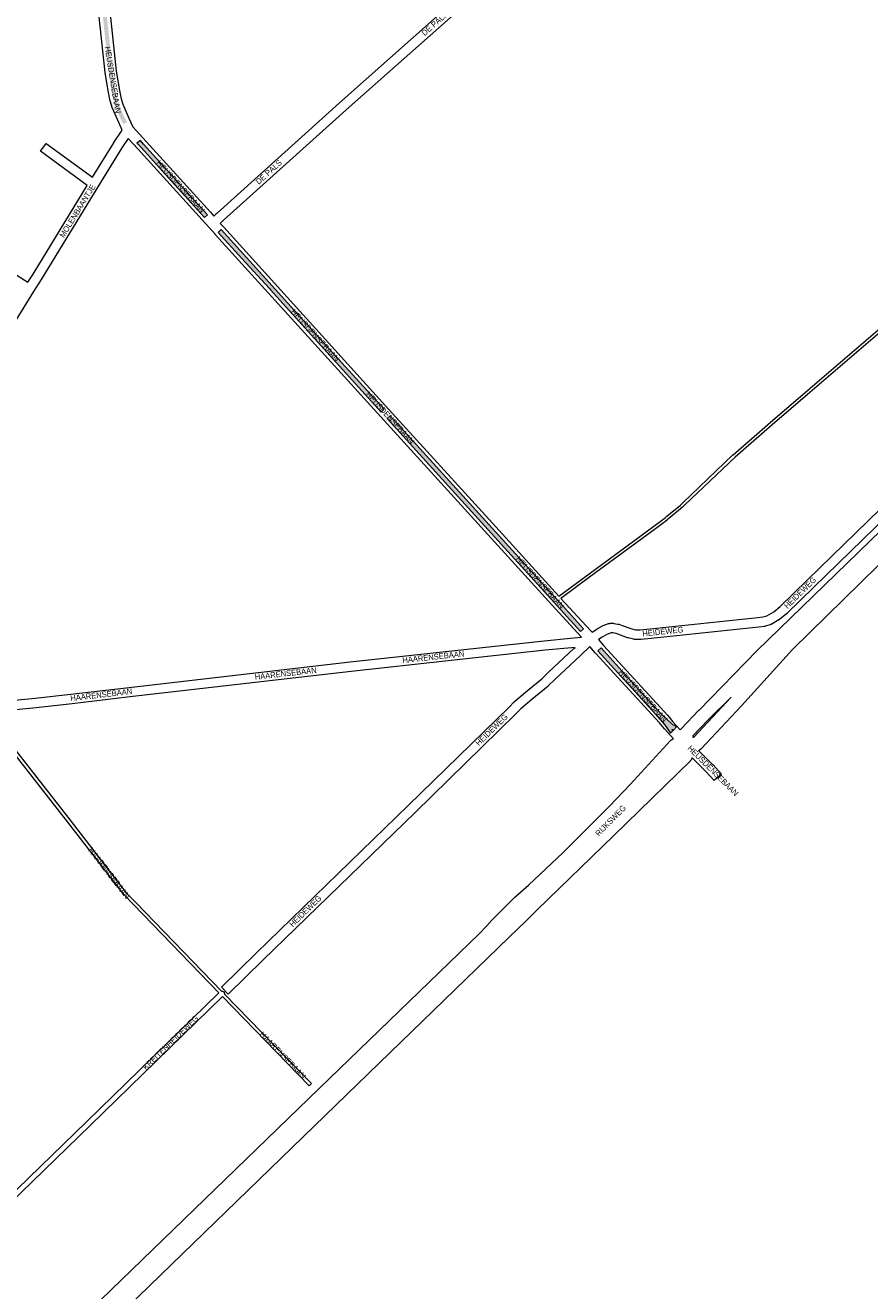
# Paper-space layout 'Layout1' of a CAD drawing. Header units: metres. Extents: x 123097 to 144122, y 392739 to 407589.
# Tile 500 of 510: x 140188 to 141325, y 400750 to 402455. Entities that reach past the tile are written whole.
import ezdxf
from ezdxf.enums import TextEntityAlignment as Align

# ---------------------------------------------------------------- set-up
doc = ezdxf.new("R2010")
doc.units = ezdxf.units.M
doc.header["$MEASUREMENT"] = 0
for name, color, linetype, lineweight in [('gs-anno-wegen algemeen tekst', 7, 'Continuous', 0), ('gs-knt-aanvullende hoofdweg', 7, 'Continuous', 0), ('gs-knt-autosnelweg', 7, 'Continuous', 0), ('gs-knt-fietspaden', 7, 'Continuous', 0), ('gs-knt-paden', 7, 'Continuous', 0), ('gs-knt-wegen algemeen', 7, 'Continuous', 0), ('ir-ARC-asfalt-hoofdwegen-te inspecteren', 5, 'Continuous', 0)]:
    doc.layers.add(name, color=color, linetype=linetype, lineweight=lineweight)
doc.styles.add('Style-Arial', font='arial.ttf')

psp = doc.layouts.get("Layout1")

# ---------------------------------------------------------------- hatches: boundary and pattern name
at = {"layer": 'ir-ARC-asfalt-hoofdwegen-te inspecteren', "linetype": 'Continuous', "lineweight": 13}
h = psp.add_hatch(color=5, dxfattribs=at)
h.paths.add_polyline_path([(140320.261, 402321.597), (140316.601, 402328.28), (140314.691, 402332.23), (140312.921, 402336.24), (140309.791, 402344.43), (140308.651, 402347.89), (140307.621, 402351.38), (140305.071, 402361.71), (140303.791, 402369.49), (140302.251, 402379.69), (140299.981, 402397.001), (140298.102, 402414.579), (140288.97, 402500), (140282.651, 402559.111), (140275.991, 402622.63), (140275.641, 402622.579), (140274.931, 402627.21), (140272.451, 402641.309), (140271.4, 402646.208), (140269.02, 402657.718), (140267.533, 402662.503), (140265.971, 402665.129), (140263.896, 402667.371), (140263.739, 402667.482), (140271.505, 402669.537), (140276.281, 402670.801), (140276.249, 402670.64), (140276.862, 402665.243), (140277.697, 402657.226), (140280.5, 402630.327), (140281.151, 402624.08), (140281.978, 402616.363), (140283.906, 402598.365), (140285.156, 402586.699), (140288.418, 402556.245), (140289.78, 402543.537), (140294.444, 402500), (140305.381, 402397.901), (140307.341, 402380.59), (140309.181, 402369.541), (140310.621, 402362.56), (140313.71, 402350.491), (140315.021, 402346.33), (140317.7, 402339.35), (140319.541, 402335.18), (140321.521, 402331.08), (140325.111, 402324.44), (140325.333, 402324.068)])
h.paths.add_polyline_path([(140273.166, 402658.15), (140272.858, 402658.56), (140270.741, 402668.36), (140270.876, 402669.109), (140271.505, 402669.537), (140272.252, 402669.388), (140272.668, 402668.751), (140273.221, 402665.65), (140273.901, 402658.66), (140273.676, 402658.199)], flags=16)
for points in [[(140343.091, 402299.521), (140338.557, 402295.835), (140339.631, 402294.88), (140348.519, 402285.05), (140385.001, 402244.7), (140429.317, 402195.91), (140429.583, 402195.617), (140433.648, 402199.323), (140391.465, 402245.909), (140347.331, 402294.651)], [(140451.798, 402179.396), (140447.722, 402175.681), (140479.69, 402140.611), (140516.91, 402099.971), (140518.301, 402098.051), (140606.99, 402000), (140667.168, 401933.647), (140671.242, 401937.34), (140614.435, 402000)], [(140679.302, 401928.449), (140675.23, 401924.758), (140762.456, 401828.723), (140935.757, 401637.919), (140939.913, 401641.724), (140907.276, 401677.627), (140901.631, 401683.837)], [(140959.143, 401612.113), (140999.355, 401567.693), (141000, 401566.981), (141005.377, 401561.043), (141036.57, 401526.591), (141049.024, 401512.915), (141056.987, 401501.011), (141059.901, 401504.072), (141059.594, 401504.47), (141058.989, 401505.37), (141058.945, 401505.822), (141059.297, 401506.108), (141059.73, 401505.971), (141060.432, 401505.25), (141060.748, 401504.949), (141065.196, 401509.682), (141062.362, 401511.19), (141060.011, 401512.441), (141042.501, 401528.711), (141000, 401575.548), (140963.359, 401615.928)]]:
    psp.add_hatch(color=5, dxfattribs=at).paths.add_polyline_path(points, flags=0)

# ---------------------------------------------------------------- linework, layer by layer
at = {"layer": 'gs-knt-aanvullende hoofdweg', "color": 7, "linetype": 'Continuous', "flags": 128}
for points in [[(140318.423, 402313.291), (140313.979, 402323.713), (140305.546, 402342.888), (140305.437, 402343.147), (140305.339, 402343.41), (140305.25, 402343.676), (140302.787, 402351.576), (140302.69, 402351.917), (140302.608, 402352.262), (140300.145, 402363.952), (140300.08, 402364.305), (140295.875, 402390.408), (140295.846, 402390.604), (140295.822, 402390.801), (140280.563, 402533.077), (140271.625, 402609.375), (140263.742, 402671.86)], [(140296.023, 402529.772), (140310.735, 402392.6), (140314.88, 402366.872), (140317.232, 402355.707), (140319.464, 402348.55), (140327.745, 402329.722), (140327.779, 402329.644), (140332.86, 402317.728), (140350.851, 402298.198), (140350.888, 402298.158), (140437.473, 402202.789), (140437.541, 402202.713), (140442.123, 402197.527)], [(140937.003, 401630.424), (140897.01, 401673.993), (140896.985, 401674.02), (140806.327, 401773.787), (140662.219, 401932.018), (140662.207, 401932.031), (140444.196, 402172.495), (140444.132, 402172.567), (140435.377, 402182.477), (140426.318, 402192.731), (140339.786, 402288.042), (140326.699, 402302.248)], [(140450.75, 402187.761), (140455.356, 402182.547), (140673.329, 401942.126), (140817.434, 401783.898), (140817.44, 401783.892), (140906.745, 401685.614)], [(140909.47, 401682.63), (140949.269, 401639.272), (140951.433, 401637.084)], [(140960.153, 401627.232), (140966.93, 401618.939), (141053.168, 401524.921), (141053.407, 401524.648), (141060.274, 401516.395), (141070.139, 401505.643)], [(141060.912, 401493.483), (141049.083, 401506.375), (141048.844, 401506.649), (141041.977, 401514.902), (140955.717, 401608.945), (140955.574, 401609.105), (140955.436, 401609.269), (140948.411, 401617.864)]]:
    psp.add_lwpolyline(points, dxfattribs=at)
at = {"layer": 'gs-knt-autosnelweg', "color": 7, "linetype": 'Continuous', "flags": 128}
for points in [[(141070.139, 401505.643), (141070.274, 401505.843), (141070.539, 401506.196), (141070.82, 401506.535), (141071.118, 401506.861), (141095.264, 401531.975), (141095.309, 401532.021), (141173.186, 401611.859), (141173.356, 401612.029), (141416.465, 401848.313)], [(141359.204, 401748.864), (141221.282, 401613.704), (141221.28, 401613.701), (141221.278, 401613.699)], [(141221.278, 401613.699), (141152.394, 401537.722), (141152.289, 401537.608), (141098.261, 401480.047), (141097.96, 401479.741), (141097.644, 401479.449), (141097.315, 401479.173), (141096.973, 401478.913), (141096.619, 401478.669), (141096.254, 401478.443), (141095.878, 401478.234), (141095.493, 401478.044), (141095.099, 401477.872), (141094.698, 401477.719), (141094.61, 401477.69)], [(141086.972, 401495.681), (141088.125, 401495.578), (141138.749, 401549.513), (141108.231, 401519.462), (141086.868, 401497.242), (141086.972, 401495.681)], [(140584.039, 401022.494), (140584.043, 401022.5), (140799.339, 401230.578), (140809.755, 401241.271), (140816.413, 401249.164), (140816.662, 401249.446), (140816.922, 401249.718), (140846.774, 401279.638), (140846.987, 401279.845), (140847.208, 401280.045), (140865.759, 401296.33), (140912.45, 401340.432), (140939.901, 401367.575), (140974.633, 401402.712), (141002.734, 401431.875), (141057.039, 401491.003), (141057.334, 401491.309), (141057.644, 401491.602), (141057.967, 401491.879), (141058.303, 401492.141), (141058.651, 401492.387), (141059.01, 401492.616), (141059.379, 401492.828), (141059.758, 401493.022), (141060.146, 401493.198), (141060.541, 401493.355), (141060.912, 401493.483)], [(141086.035, 401467.855), (141085.963, 401467.611), (141085.819, 401467.196), (141085.656, 401466.788), (141085.472, 401466.389), (141085.269, 401465.999), (141085.048, 401465.62), (141084.808, 401465.252), (141084.551, 401464.896), (141084.277, 401464.553), (141083.986, 401464.224), (141083.68, 401463.909), (140980.2, 401362.713), (140980.165, 401362.68), (140877.299, 401263.159), (140862.7, 401248.438), (140862.538, 401248.279), (140839.57, 401226.254), (140606.349, 400999.718)], [(140054.495, 400509.422), (140083.512, 400536.656), (140166.473, 400617.014), (140219.566, 400669.341), (140219.621, 400669.395), (140584.033, 401022.488)], [(140584.033, 401022.488), (140584.035, 401022.491), (140584.039, 401022.494)], [(140584.033, 401022.488), (140584.035, 401022.491), (140584.039, 401022.494)], [(140606.343, 400999.712), (140606.339, 400999.708), (140266.476, 400670.361), (140200.131, 400603.596), (140109.359, 400511.105), (140109.072, 400510.824), (140070.961, 400475.31), (140061.721, 400466.7), (140061.693, 400466.675), (140061.528, 400466.528), (140061.361, 400466.383), (140061.189, 400466.245), (140061.017, 400466.109), (140018.807, 400423.986), (140018.601, 400423.787), (140018.389, 400423.594), (139984.724, 400394.028), (139945.275, 400357.405), (139831.802, 400248.611), (139831.783, 400248.593), (139831.766, 400248.577)], [(140606.349, 400999.718), (140606.347, 400999.715), (140606.343, 400999.712)], [(140606.349, 400999.718), (140606.347, 400999.715), (140606.343, 400999.712)]]:
    psp.add_lwpolyline(points, dxfattribs=at)
at = {"layer": 'gs-knt-fietspaden', "color": 7, "linetype": 'Continuous', "flags": 128}
for points in [[(139931.431, 400659.712), (139957.94, 400675.08), (139961.209, 400677.398), (140037.007, 400751.109), (140037.012, 400751.114), (140270.66, 400977.393), (140448.899, 401151.246)], [(140452.224, 401153.59), (140452.305, 401153.603), (140452.477, 401153.622), (140452.648, 401153.633), (140452.821, 401153.635), (140452.993, 401153.628), (140453.165, 401153.614), (140453.335, 401153.59), (140453.505, 401153.559), (140453.672, 401153.519), (140453.838, 401153.471), (140454.001, 401153.415), (140454.161, 401153.351), (140454.317, 401153.279), (140454.47, 401153.2), (140454.619, 401153.113), (140454.763, 401153.019), (140454.903, 401152.918), (140455.037, 401152.81), (140455.166, 401152.696), (140455.29, 401152.576), (140455.407, 401152.45), (140455.518, 401152.318), (140455.622, 401152.181), (140455.719, 401152.039), (140455.81, 401151.892), (140455.893, 401151.741), (140455.968, 401151.586), (140456.036, 401151.428), (140456.096, 401151.266), (140456.148, 401151.102), (140456.192, 401150.935), (140456.228, 401150.767), (140456.255, 401150.597), (140456.274, 401150.425), (140456.285, 401150.254), (140456.287, 401150.081), (140456.28, 401149.909), (140456.266, 401149.737), (140456.242, 401149.567), (140456.223, 401149.463)], [(140453.785, 401146.205), (140275.557, 400972.363), (140275.548, 400972.355), (140041.898, 400746.074), (139965.908, 400672.176), (139965.809, 400672.083), (139965.706, 400671.994), (139965.6, 400671.909), (139965.491, 400671.829), (139961.869, 400669.261), (139961.736, 400669.171), (139961.6, 400669.087), (139934.984, 400653.658)]]:
    psp.add_lwpolyline(points, dxfattribs=at)
at = {"layer": 'gs-knt-paden', "color": 7, "linetype": 'Continuous', "flags": 128}
for points in [[(140906.745, 401685.614), (140947.257, 401715.715), (140947.266, 401715.722), (141034.397, 401779.743), (141034.401, 401779.745), (141045.025, 401787.516), (141047.782, 401789.567), (141049.78, 401791.217), (141052.063, 401793.305), (141052.101, 401793.339), (141052.139, 401793.371), (141070.299, 401808.383), (141073.325, 401811.352), (141073.348, 401811.374), (141141.039, 401875.763), (141141.103, 401875.822), (141191.188, 401919.472), (141191.201, 401919.484), (141238.91, 401960.344), (141518.186, 402199.988)], [(141520.794, 402196.93), (141241.526, 401957.292), (141193.823, 401916.436), (141143.778, 401872.821), (141076.13, 401808.473), (141073.054, 401805.453), (141072.991, 401805.395), (141072.927, 401805.339), (141054.739, 401790.305), (141052.456, 401788.216), (141052.418, 401788.182), (141052.379, 401788.149), (141050.303, 401786.435), (141050.263, 401786.403), (141050.223, 401786.372), (141047.418, 401784.285), (141047.404, 401784.276), (141036.775, 401776.502), (140949.653, 401712.488), (140949.65, 401712.485), (140949.647, 401712.484), (140909.47, 401682.63)], [(140150.323, 401508.981), (140245.28, 401387.727), (140245.287, 401387.719), (140324.194, 401285.881), (140336.85, 401273.024), (140336.864, 401273.011), (140452.224, 401153.59)], [(140448.899, 401151.246), (140333.979, 401270.211), (140321.246, 401283.146), (140321.191, 401283.203), (140321.139, 401283.263), (140321.089, 401283.325), (140242.112, 401385.253), (140147.141, 401506.523)]]:
    psp.add_lwpolyline(points, dxfattribs=at)
for points in [[(140456.223, 401149.463), (140573.39, 401028.944), (140573.393, 401028.942, -0.40529257), (140573.393, 401028.928), (140573.39, 401028.926), (140570.524, 401026.139), (140570.521, 401026.137)], [(140570.521, 401026.137, -0.25545914), (140570.511, 401026.14), (140453.785, 401146.205)]]:
    psp.add_lwpolyline(points, format="xyb", dxfattribs=at)
at = {"layer": 'gs-knt-wegen algemeen', "color": 7, "linetype": 'Continuous', "flags": 128}
for points in [[(140442.123, 402197.527), (140446.229, 402201.454), (140446.371, 402201.586), (140615.449, 402353.924), (140615.48, 402353.952), (140798.477, 402516.776), (140804.788, 402522.648)], [(140817.478, 402514.391), (140816.342, 402514.065), (140813.94, 402513.379), (140807.294, 402507.195), (140807.186, 402507.097), (140624.15, 402344.238), (140455.159, 402191.978), (140450.75, 402187.761)], [(140326.699, 402302.248), (140318.19, 402289.536)], [(140318.19, 402289.536), (140285.891, 402237.052), (140209.623, 402112.338), (140209.554, 402112.227), (140199.153, 402095.962), (140096.72, 401930.656), (140061.29, 401872.124), (140061.236, 401872.036), (140046.844, 401849.09), (140037.67, 401833.35), (140037.554, 401833.158), (139972.809, 401730.384), (139934.638, 401667.544), (139934.29, 401665.147), (139934.1, 401660.571)], [(140036.861, 402207.361), (140191.665, 402108.42)], [(140951.433, 401637.084), (140957.912, 401641.329), (140958.061, 401641.424), (140958.211, 401641.514), (140965.238, 401645.594), (140965.51, 401645.743), (140965.789, 401645.879), (140966.073, 401646.002), (140966.363, 401646.111), (140973.651, 401648.652), (140973.947, 401648.748), (140974.249, 401648.829), (140974.554, 401648.896), (140974.861, 401648.948), (140975.171, 401648.985), (140975.482, 401649.007), (140975.794, 401649.015), (140979.659, 401649.015), (140979.909, 401649.01), (140980.16, 401648.996), (140980.409, 401648.972), (140980.657, 401648.938), (140986.135, 401648.088), (140986.412, 401648.039), (140986.687, 401647.978), (140986.959, 401647.905), (140987.227, 401647.82), (140991.805, 401646.268), (140991.981, 401646.206), (141003.416, 401641.96), (141009.704, 401640.348), (141016.224, 401640.348), (141029.681, 401641.641), (141174.372, 401656.957), (141181.392, 401657.777), (141186.809, 401659.311), (141196.089, 401664.629), (141204.715, 401671.616), (141240.931, 401707.196), (141240.953, 401707.218), (141618.898, 402074.96)], [(141627.975, 402065.626), (141250.044, 401697.897), (141213.617, 401662.11), (141213.39, 401661.897), (141213.153, 401661.696), (141203.878, 401654.182), (141203.671, 401654.022), (141203.459, 401653.87), (141203.241, 401653.727), (141203.017, 401653.593), (141192.589, 401647.617), (141192.309, 401647.465), (141192.022, 401647.328), (141191.729, 401647.204), (141191.43, 401647.096), (141191.126, 401647.001), (141184.438, 401645.107), (141184.186, 401645.041), (141183.932, 401644.986), (141183.677, 401644.94), (141183.419, 401644.905), (141175.847, 401644.021), (141175.777, 401644.013), (141031.02, 401628.69), (141030.958, 401628.684), (141017.159, 401627.358), (141016.848, 401627.336), (141016.536, 401627.328), (141008.883, 401627.328), (141008.611, 401627.334), (141008.339, 401627.351), (141008.069, 401627.379), (141007.799, 401627.419), (141007.532, 401627.47), (141007.267, 401627.532), (140999.853, 401629.432), (140999.634, 401629.492), (140999.417, 401629.56), (140999.203, 401629.635), (140987.536, 401633.968), (140983.581, 401635.308), (140979.157, 401635.995), (140976.896, 401635.995), (140971.238, 401634.022), (140964.901, 401630.342), (140960.153, 401627.232)], [(140928.37, 401616.592), (140923.574, 401616.168), (140888.127, 401612.668), (140626.89, 401583.973), (140325.442, 401549.337), (140251.101, 401540.625), (140251.055, 401540.62), (140202.85, 401535.317), (140202.782, 401535.31)], [(140948.411, 401617.864), (140935.952, 401605.811), (140935.872, 401605.735), (140901.688, 401573.773), (140892.397, 401564.73), (140892.205, 401564.551), (140892.007, 401564.38), (140870.183, 401546.319), (140855.59, 401533.887), (140848.874, 401527.026), (140848.77, 401526.922), (140712.962, 401394.299), (140712.952, 401394.289), (140508.57, 401195.623), (140508.568, 401195.62), (140508.566, 401195.618), (140461.478, 401149.545), (140461.474, 401149.543)]]:
    psp.add_lwpolyline(points, dxfattribs=at)
for points in [[(140191.665, 402108.42), (140198.549, 402119.186), (140271.666, 402238.748), (140208.775, 402284.902, -0.38455884), (140208.773, 402284.915), (140216.465, 402295.396, -0.38455883), (140216.478, 402295.399), (140278.499, 402249.883), (140307.167, 402296.466), (140307.301, 402296.675), (140318.423, 402313.291)], [(140202.782, 401535.31), (140138.098, 401528.88, -0.3677393), (140138.088, 401528.888), (140136.802, 401541.826, -0.36774023), (140136.81, 401541.836), (140201.46, 401548.263), (140249.608, 401553.559), (140323.934, 401562.27), (140323.949, 401562.271), (140625.42, 401596.909), (140625.452, 401596.913), (140886.741, 401625.614), (140886.812, 401625.621), (140922.328, 401629.128), (140922.395, 401629.135), (140937.003, 401630.424)], [(140461.474, 401149.543, -0.25493626), (140461.465, 401149.546), (140452.373, 401158.838, -0.39030862), (140452.373, 401158.852), (140499.47, 401204.934), (140499.485, 401204.949), (140703.871, 401403.62), (140839.621, 401536.186), (140846.492, 401543.205), (140846.703, 401543.411), (140846.922, 401543.606), (140861.775, 401556.26), (140861.846, 401556.32), (140883.503, 401574.243), (140892.653, 401583.149), (140892.748, 401583.239), (140926.94, 401615.207), (140928.37, 401616.592)], [(141094.61, 401477.69), (141113.946, 401458.445), (141114.161, 401458.22), (141125.471, 401445.83, -0.37552179), (141125.471, 401445.817), (141115.869, 401437.052, -0.37552225), (141115.856, 401437.052), (141104.65, 401449.327), (141086.035, 401467.855)]]:
    psp.add_lwpolyline(points, format="xyb", dxfattribs=at)
at = {"layer": 'ir-ARC-asfalt-hoofdwegen-te inspecteren', "color": 5, "linetype": 'Continuous', "lineweight": 13}
for points in [[(140343.091, 402299.521), (140338.557, 402295.835), (140339.631, 402294.88), (140348.519, 402285.05), (140385.001, 402244.7), (140429.317, 402195.91), (140429.583, 402195.617), (140433.648, 402199.323), (140391.465, 402245.909), (140347.331, 402294.651)], [(140451.798, 402179.396), (140447.722, 402175.681), (140479.69, 402140.611), (140516.91, 402099.971), (140518.301, 402098.051), (140606.99, 402000), (140667.168, 401933.647), (140671.242, 401937.34), (140614.435, 402000)], [(140679.302, 401928.449), (140675.23, 401924.758), (140762.456, 401828.723), (140935.757, 401637.919), (140939.913, 401641.724), (140907.276, 401677.627), (140901.631, 401683.837)], [(140959.143, 401612.113), (140999.355, 401567.693), (141000, 401566.981), (141005.377, 401561.043), (141036.57, 401526.591), (141049.024, 401512.915), (141056.987, 401501.011), (141059.901, 401504.072), (141059.594, 401504.47), (141058.989, 401505.37), (141058.945, 401505.822), (141059.297, 401506.108), (141059.73, 401505.971), (141060.432, 401505.25), (141060.748, 401504.949), (141065.196, 401509.682), (141062.362, 401511.19), (141060.011, 401512.441), (141042.501, 401528.711), (141000, 401575.548), (140963.359, 401615.928)]]:
    psp.add_lwpolyline(points, close=True, dxfattribs=at)

# ---------------------------------------------------------------- texts
at = {"layer": 'gs-anno-wegen algemeen tekst', "color": 7, "style": 'Style-Arial', "width": 0.909091}
for s, rotation, p in [('DE PALS', 41.661523, (140739.514, 402456.937)), ('HEUSDENSEBAAN', 279.15165, (140305.994, 402381.098)), ('HEUSDENSEBAAN', 312.236138, (140397.208, 402237.454)), ('DE PALS', 42.018613, (140515.961, 402256.87)), ('MOLENBAANTJE', 58.363881, (140258.422, 402204.545)), ('HEUSDENSEBAAN', 312.196153, (140578.592, 402036.927)), ('HEUSDENSEBAAN', 312.32557, (140679.369, 401925.826)), ('HEUSDENSEBAAN', 312.261424, (140881.288, 401703.949)), ('HEIDEWEG', 44.492381, (141231.469, 401690.176)), ('HEIDEWEG', 6.042444, (141046.636, 401637.895)), ('HAARENSEBAAN', 6.259085, (140737.531, 401603.706)), ('HAARENSEBAAN', 6.554351, (140538.774, 401581.408)), ('HEUSDENSEBAAN', 312.528625, (141019.894, 401551.566)), ('HAARENSEBAAN', 6.684036, (140290.414, 401552.794)), ('HEIDEWEG', 44.320203, (140816.07, 401505.486)), ('HEUSDENSEBAAN', 315.133895, (141114.263, 401450.465)), ('RIJKSWEG', 45.413755, (140976.286, 401383.252)), ('HAARENSEBAAN', 307.769608, (140301.131, 401312.365)), ('HEIDEWEG', 44.18767, (140565.345, 401261.283)), ('KREITENHEIDEWEG', 44.28618, (140383.729, 401084.174)), ('HAARENSEBAAN', 314.009378, (140534.836, 401067.153))]:
    psp.add_text(s, height=7.7, rotation=rotation, dxfattribs=at).set_placement(p, align=Align.MIDDLE_CENTER)

doc.saveas('drawing.dxf')
